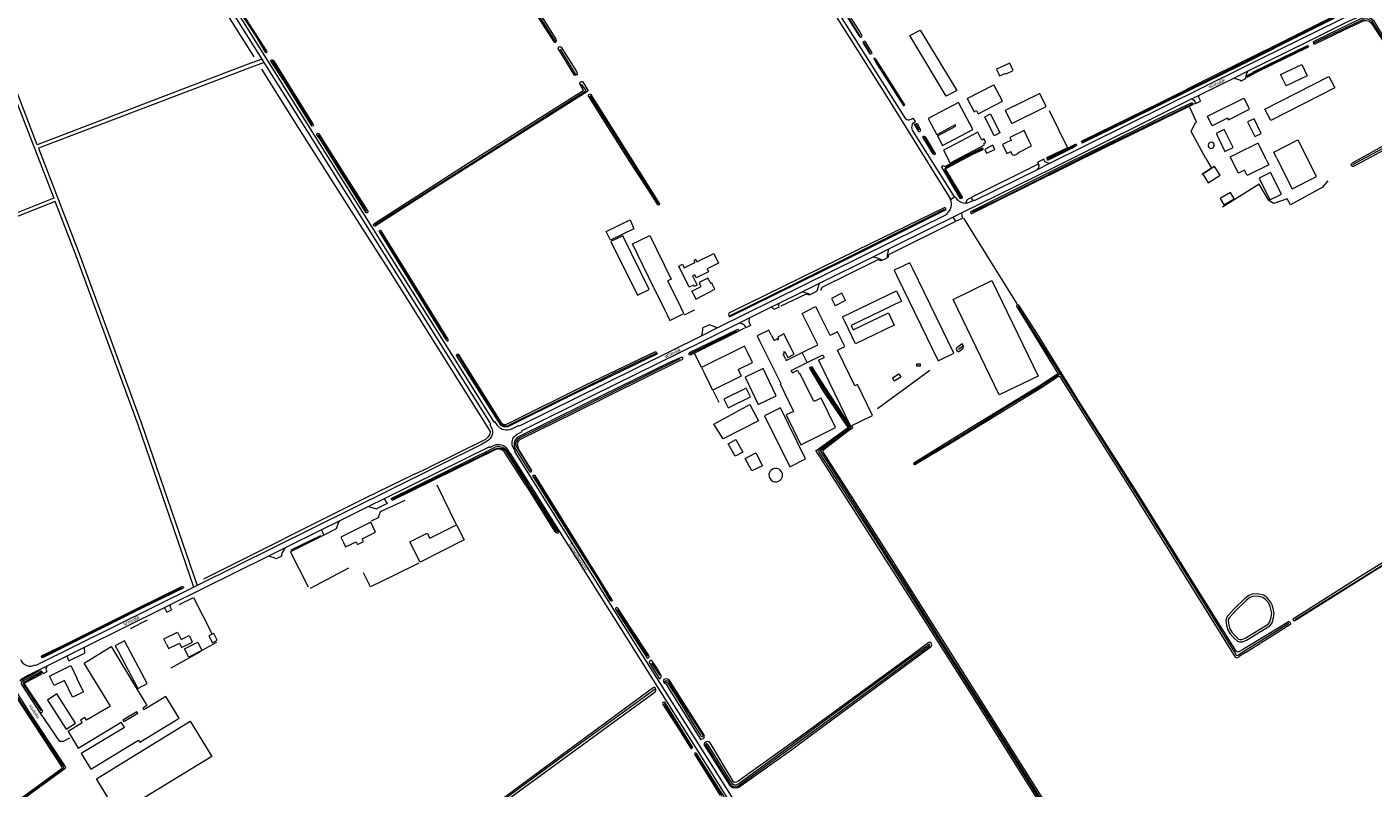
# Model space of a CAD drawing. Extents: x 177628 to 188968, y 384226 to 390673.
# Tile 348 of 393: x 186355 to 187466, y 386833 to 387462. Entities that reach past the tile are written whole.
import ezdxf

# ---------------------------------------------------------------- set-up
doc = ezdxf.new("R2010")
doc.units = 0
for name, color, linetype, lineweight in [('B01_F', 14, 'Continuous', 9), ('B01_T', 14, 'Continuous', 9), ('B02_D', 14, 'Continuous', 9), ('B02_F', 14, 'Continuous', 9), ('B02_T', 14, 'Continuous', 9), ('B03_F', 14, 'Continuous', 9), ('B07_D', 14, 'Continuous', 9), ('B11_F', 14, 'Continuous', 9), ('B11_S', 14, 'Continuous', 9), ('B14_F', 14, 'Continuous', 9), ('T02_F', 253, 'RASTER', 9), ('T03_F', 253, 'Continuous', 9), ('T03_T', 253, 'Continuous', 9), ('T04_F', 253, 'HAAG', 9), ('T04_T', 253, 'HAAG', 9), ('T07_F', 253, 'Continuous', 9), ('T09_F', 253, 'Continuous', 9), ('T09_T', 253, 'Continuous', 9), ('T22_F', 253, 'Continuous', 9), ('V00_F', 8, 'Continuous', 9), ('V00_T', 8, 'Continuous', 9), ('V06_F', 8, 'Continuous', 9), ('V06_T', 8, 'Continuous', 9), ('W00_F', 253, 'Continuous', 9), ('W01_F', 253, 'Continuous', 9), ('Z06', 7, 'Continuous', 9)]:
    doc.layers.add(name, color=color, linetype=linetype, lineweight=lineweight)
doc.styles.add('Legend', font='calibri.ttf')
doc.linetypes.add('HAAG', pattern='A,4,-1,[5,TOPOCAD.SHX,S=0.35,R=0,X=-0.35,Y=-0.35],-1', length=6)
doc.linetypes.add('RASTER', pattern='A,4,-1,[4,TOPOCAD.SHX,S=0.5,R=0,X=-0.5,Y=0],-1', length=6)

msp = doc.modelspace()

# ---------------------------------------------------------------- linework, layer by layer
at = {"layer": 'B01_F', "linetype": 'Continuous'}
for points in [[(186974.095, 387204.097), (186971.688, 387202.893)], [(186988.203, 387191.493), (186979.861, 387208.183), (186974.711, 387205.609), (186975.192, 387204.645)], [(186401.412, 386912.69), (186396.222, 386923.365)]]:
    msp.add_lwpolyline(points, dxfattribs=at)
at = {"layer": 'B01_T', "linetype": 'Continuous'}
for points in [[(187346.246, 387386.313), (187333.569, 387380.019), (187329.648, 387387.918), (187359.744, 387402.858), (187363.665, 387394.96)], [(187346.246, 387386.313), (187346.878, 387385.041), (187364.303, 387393.682), (187363.665, 387394.96)], [(187182.147, 387368.038), (187178.084, 387376.32), (187166.355, 387370.553), (187167.583, 387368.056), (187164.851, 387366.724)], [(187164.851, 387366.724), (187160.371, 387364.509), (187163.94, 387357.285), (187167.078, 387358.835)], [(187173.394, 387358.303), (187172.945, 387356.954), (187169.873, 387355.436), (187168.529, 387355.899), (187167.078, 387358.835)], [(187173.394, 387358.303), (187173.46, 387358.169), (187184.361, 387363.555), (187182.147, 387368.038)], [(186895.071, 387229.663), (186884.039, 387252.022)], [(186872.475, 387246.374), (186881.516, 387227.862), (186881.417, 387227.814), (186883.335, 387223.889)], [(186883.335, 387223.889), (186885.543, 387219.404), (186897.278, 387225.181), (186895.071, 387229.663)], [(186997.069, 387220.691), (186994.83, 387225.164), (187006.003, 387230.759), (187008.242, 387226.292)], [(187017.888, 387206.965), (187008.242, 387226.292)], [(187006.948, 387200.828), (186997.069, 387220.691)], [(186969.661, 387206.953), (186967.461, 387211.436), (186957.586, 387206.585), (186959.791, 387202.092)], [(186969.661, 387206.953), (186971.688, 387202.893)], [(186959.791, 387202.092), (186962.092, 387197.572), (186962.218, 387197.635), (186975.668, 387170.707)], [(186982.962, 387188.883), (186988.203, 387191.493)], [(187024.24, 387194.242), (187023.973, 387194.776)], [(187008.333, 387186.534), (187012.952, 387188.772)], [(186642.599, 387044.631), (186638.626, 387052.71), (186613.79, 387040.503), (186615.999, 387036.011)], [(186615.999, 387036.011), (186617.76, 387032.423), (186626.447, 387036.693), (186627.643, 387034.261), (186632.651, 387036.723), (186631.455, 387039.155), (186642.599, 387044.631)], [(186469.861, 386952.129), (186467.659, 386956.609), (186478.871, 386962.117), (186481.965, 386955.821), (186488.704, 386959.131), (186490.903, 386954.656)], [(186469.861, 386952.129), (186471.622, 386948.541), (186480.604, 386952.943), (186482.367, 386949.345), (186491.349, 386953.747), (186490.903, 386954.656)], [(186375.426, 386921.248), (186373.237, 386925.748), (186390.889, 386934.334), (186396.222, 386923.365)], [(186395.342, 386909.793), (186392.31, 386908.346), (186385.718, 386922.153), (186377.039, 386917.935), (186375.426, 386921.248)]]:
    msp.add_lwpolyline(points, dxfattribs=at)
at = {"layer": 'B02_D', "linetype": 'Continuous'}
for points in [[(187368.04, 387385.946), (187362.716, 387383.311), (187368.73, 387371.162), (187374.054, 387373.797), (187368.04, 387385.946)], [(187386.567, 387353.745), (187384.305, 387358.204), (187404.358, 387368.375), (187406.62, 387363.916)]]:
    msp.add_lwpolyline(points, dxfattribs=at)
at = {"layer": 'B02_F', "linetype": 'Continuous'}
for points in [[(187149, 387358.345), (187149.078, 387358.18), (187153.985, 387360.511), (187152.3, 387364.057), (187147.393, 387361.726), (187147.52, 387361.459)], [(187030.614, 387235.728), (187027.519, 387241.857), (187019.056, 387237.583), (187022.151, 387231.454)]]:
    msp.add_lwpolyline(points, dxfattribs=at)
at = {"layer": 'B02_T', "linetype": 'Continuous'}
for points in [[(187131.167, 387402.501), (187153.093, 387414.041)], [(187131.167, 387402.501), (187136.902, 387391.584), (187138.87, 387392.617), (187140.22, 387390.047), (187160.202, 387400.545), (187153.093, 387414.041)], [(187162.611, 387392.672), (187167.932, 387381.922), (187196.436, 387396.031), (187191.11, 387406.782), (187162.611, 387392.672)], [(187121.56, 387351.643), (187145.503, 387364.26), (187144.823, 387365.548), (187146.495, 387366.427), (187145.038, 387369.197), (187143.355, 387368.311), (187139.891, 387374.896), (187115.942, 387362.29)], [(187345.606, 387372.594), (187343.394, 387377.078), (187336.648, 387373.75), (187338.86, 387369.266)], [(187338.86, 387369.266), (187344.059, 387358.9), (187350.823, 387362.264), (187345.606, 387372.594)], [(187115.942, 387362.29), (187111.521, 387359.963), (187117.131, 387349.309), (187121.56, 387351.643)], [(187378.074, 387352.388), (187371.424, 387365.823), (187353.498, 387356.95)], [(187386.567, 387353.745), (187399.646, 387327.963), (187419.699, 387338.134), (187406.62, 387363.916)], [(187086.089, 387262.512), (187083.911, 387267.014), (187070.984, 387260.759), (187073.159, 387256.26)], [(187073.159, 387256.26), (187107.07, 387186.114), (187120.018, 387192.379), (187086.089, 387262.512)], [(186904.861, 387241.511), (186903.879, 387243.423), (186911.439, 387247.307), (186910.471, 387249.192)], [(186904.861, 387241.511), (186907.146, 387237.063), (186922.813, 387245.11), (186920.527, 387249.558)], [(186917.719, 387252.919), (186919.149, 387250.135), (186920.004, 387250.574), (186920.527, 387249.558)], [(187030.29, 387217.89), (187028.164, 387222.31), (187072.736, 387243.744), (187074.981, 387239.076)], [(187074.981, 387239.076), (187076.849, 387235.192), (187035.294, 387215.206)], [(187037.049, 387211.556), (187066.153, 387225.549), (187070.945, 387215.588), (187038.827, 387200.141), (187030.29, 387217.89)], [(186949.498, 387193.601), (186947.291, 387198.084), (186911.761, 387180.571)], [(186942.016, 387178.743), (186953.925, 387184.616), (186949.498, 387193.601)], [(186911.761, 387180.571), (186913.968, 387176.089)], [(186913.968, 387176.089), (186918.4, 387167.097)], [(186437.622, 386950.281), (186435.298, 386954.702), (186427.644, 386950.679), (186429.968, 386946.26)], [(186429.968, 386946.26), (186446.23, 386915.533), (186453.867, 386919.573), (186437.622, 386950.281)], [(186387.056, 386881.936), (186394.868, 386886.982), (186379.415, 386911.006), (186371.56, 386905.954), (186387.056, 386881.936)], [(186411.997, 386840.943), (186489.551, 386888.368), (186507.332, 386859.291), (186429.778, 386811.866), (186411.997, 386840.943)]]:
    msp.add_lwpolyline(points, dxfattribs=at)
at = {"layer": 'B03_F', "linetype": 'Continuous'}
for points in [[(187122.727, 387409.119), (187113.76, 387404.542), (187083.882, 387454.514), (187092.258, 387458.981), (187122.727, 387409.119)], [(187407.399, 387430.789), (187411.966, 387421.432), (187394.603, 387412.957), (187390.036, 387422.314), (187407.399, 387430.789)], [(187429.95, 387420.783), (187434.877, 387411.541), (187381.891, 387384.446), (187376.884, 387393.864), (187429.95, 387420.783)], [(186852.79, 387302.331), (186855.974, 387295.142), (186836.71, 387285.548), (186832.882, 387292.84), (186852.79, 387302.331)], [(186846.868, 387289.194), (186836.914, 387284.448), (186858.814, 387240.204), (186868.528, 387245.039), (186846.868, 387289.194)], [(186951.709, 387149.918), (186958.724, 387136.412), (186929.572, 387121.509), (186922.041, 387133.828), (186951.709, 387149.918)], [(186945.93, 387110.472), (186939.447, 387107.299), (186933.823, 387117.528), (186940.187, 387120.963), (186945.93, 387110.472)], [(186962.074, 387099.443), (186953.268, 387095.103), (186947.691, 387105.459), (186956.552, 387110.141), (186962.074, 387099.443)], [(186970.327, 387096.656), (186969.222, 387095.834), (186968.416, 387094.937), (186967.769, 387093.69), (186967.421, 387092.368), (186967.683, 387090.636), (186968.275, 387089.109), (186969.341, 387087.586), (186970.939, 387086.518), (186972.238, 387086.107), (186973.83, 387086.094), (186975.402, 387086.706), (186976.519, 387087.269), (186977.612, 387088.35), (186978.551, 387090.577), (186978.563, 387092.751), (186977.911, 387094.409), (186976.842, 387095.825), (186975.749, 387096.595), (186973.965, 387097.26), (186971.982, 387097.201), (186970.327, 387096.656)]]:
    msp.add_lwpolyline(points, dxfattribs=at)
at = {"layer": 'B07_D', "linetype": 'Continuous'}
msp.add_lwpolyline([(186999.069, 387184.717), (186994.834, 387192.907)], dxfattribs=at)
at = {"layer": 'B11_F', "linetype": 'Continuous'}
for points in [[(186974.095, 387204.097), (186974.442, 387203.369), (186975.487, 387203.878), (186975.192, 387204.645)], [(186981.005, 387187.908), (186979.279, 387191.555), (186980.297, 387192.082), (186979.638, 387193.331), (186980.61, 387193.859), (186982.962, 387188.883)], [(186975.668, 387170.707), (186977.149, 387167.373)], [(186986.868, 387176.134), (186991.103, 387178.215), (186992.621, 387174.884)], [(187004.469, 387152.353), (186993.359, 387175.242), (186992.621, 387174.884)], [(186977.149, 387167.373), (186976.695, 387167.153), (186987.805, 387144.264)], [(186987.805, 387144.264), (186981.64, 387141.47), (186993.723, 387116.757), (187022.538, 387130.95), (187010.445, 387155.2), (187004.469, 387152.353)]]:
    msp.add_lwpolyline(points, dxfattribs=at)
at = {"layer": 'B11_S', "linetype": 'Continuous'}
for points in [[(186872.475, 387246.374), (186854.8, 387282.563), (186868.961, 387289.549), (186886.8, 387253.384), (186884.039, 387252.022)], [(187023.973, 387194.776), (187030.029, 387197.8), (187023.944, 387209.989), (187017.888, 387206.965)], [(186981.005, 387187.908), (186981.758, 387186.395), (186994.834, 387192.907)], [(186994.834, 387192.907), (187007.701, 387199.315), (187006.948, 387200.828)], [(187008.333, 387186.534), (187034.778, 387131.956), (187053.045, 387140.807), (187040.618, 387166.454), (187038.258, 387165.31), (187024.24, 387194.242)], [(186986.868, 387176.134), (186985.868, 387178.143), (186999.069, 387184.717)], [(186999.069, 387184.717), (187011.811, 387191.062), (187012.952, 387188.772)], [(186401.412, 386912.69), (186395.342, 386909.793)]]:
    msp.add_lwpolyline(points, dxfattribs=at)
at = {"layer": 'B14_F', "linetype": 'Continuous'}
for points in [[(187163.108, 387423.578), (187163.349, 387423.041), (187169.131, 387425.631), (187166.4, 387431.726), (187155.484, 387426.835), (187157.974, 387421.278), (187163.108, 387423.578)], [(187106.543, 387371.676), (187110.766, 387363.752), (187135.917, 387377.156), (187124.056, 387399.412), (187098.905, 387386.009), (187106, 387372.694)], [(187106.543, 387371.676), (187121.696, 387379.751), (187121.153, 387380.77), (187106, 387372.694)], [(187145.705, 387387.619), (187150.426, 387389.969), (187158.241, 387374.27), (187153.519, 387371.92), (187145.705, 387387.619)], [(187147.52, 387361.459), (187145.648, 387360.49), (187147.093, 387357.429), (187149, 387358.345)], [(187335.089, 387364.581), (187334.992, 387364.88)], [(187378.074, 387352.388), (187380.342, 387347.807), (187362.425, 387338.938), (187360.166, 387343.479), (187355.121, 387340.982), (187348.453, 387354.453), (187353.498, 387356.95)], [(187340.014, 387339.28), (187335.391, 387346.389), (187325.634, 387340.044), (187330.257, 387332.935), (187340.014, 387339.28)], [(187381.224, 387318.906), (187390.656, 387323.587), (187381.707, 387341.62), (187372.275, 387336.939), (187381.224, 387318.906)], [(187351.558, 387319.875), (187348.525, 387324.953), (187340.167, 387319.96), (187343.2, 387314.882), (187351.558, 387319.875)], [(186907.801, 387267.844), (186921.839, 387274.607), (186925.684, 387266.627), (186916.316, 387262.114), (186917.613, 387259.422), (186907.351, 387254.478), (186906.135, 387257.003), (186904.393, 387256.164), (186908.043, 387248.588), (186905.6, 387247.411), (186905.09, 387248.471), (186901.585, 387246.782), (186893.146, 387264.3), (186896.115, 387265.731), (186897.491, 387262.876), (186906.306, 387267.123)], [(186907.801, 387267.844), (186906.955, 387269.6), (186905.46, 387268.88), (186906.306, 387267.123)], [(186917.719, 387252.919), (186917.006, 387254.306), (186909.758, 387250.58), (186910.471, 387249.192)], [(187157.576, 387158.071), (187119.55, 387236.789), (187151.545, 387252.431), (187189.651, 387173.42), (187157.576, 387158.071)], [(187030.614, 387235.728), (187022.151, 387231.454)], [(187035.294, 387215.206), (187037.049, 387211.556)], [(187089.459, 387183.599), (187092.394, 387183.648), (187092.43, 387181.547), (187089.494, 387181.498), (187089.459, 387183.599)], [(186942.016, 387178.743), (186944.633, 387173.359), (186921.071, 387161.751)], [(186962.529, 387179.715), (186947.727, 387172.541), (186958.643, 387150.018), (186973.445, 387157.192), (186962.529, 387179.715)], [(187069.346, 387172.037), (187074.829, 387175.27), (187076.446, 387172.528), (187070.962, 387169.295), (187069.346, 387172.037)], [(186921.071, 387161.751), (186918.4, 387167.097)], [(186952.103, 387156.232), (186948.652, 387163.336), (186930.211, 387154.376), (186933.662, 387147.272), (186952.103, 387156.232)], [(186976.929, 387147.266), (186963.73, 387140.74), (186984.559, 387098.609), (186997.758, 387105.135), (186976.929, 387147.266)], [(186670.885, 387036.602), (186685.209, 387043.793), (186687.326, 387039.576), (186709.456, 387050.685)], [(186709.456, 387050.685), (186715.767, 387038.113), (186679.313, 387019.813), (186670.885, 387036.602)], [(186507.556, 386960.259), (186504.942, 386958.914), (186507.836, 386953.291), (186511.823, 386955.343), (186508.929, 386960.966)], [(186508.929, 386960.966), (186507.556, 386960.259)], [(186423.543, 386901.007), (186401.947, 386936.524), (186424.317, 386950.056), (186453.77, 386901.369), (186450.276, 386899.256)], [(186484.88, 386948.125), (186495.761, 386953.607), (186499.145, 386946.891)], [(186499.145, 386946.891), (186488.263, 386941.409), (186484.88, 386948.125)], [(186435.15, 386883.272), (186399.534, 386861.728), (186407.298, 386848.894), (186446.909, 386872.855), (186447.864, 386871.277), (186480.305, 386890.901), (186469.432, 386908.875), (186451.149, 386897.815)], [(186423.543, 386901.007), (186403.837, 386889.189), (186402.416, 386891.559), (186398.881, 386889.439), (186400.302, 386887.069), (186388.601, 386880.052), (186396.876, 386866.254), (186432.533, 386887.637)], [(186445.317, 386896.255), (186433.842, 386889.314), (186434.714, 386887.873)], [(186446.181, 386894.81), (186434.714, 386887.873)], [(186446.181, 386894.81), (186445.317, 386896.255)], [(186450.276, 386899.256), (186451.149, 386897.815)], [(186435.15, 386883.272), (186432.533, 386887.637)]]:
    msp.add_lwpolyline(points, dxfattribs=at)
msp.add_arc((187332.668, 387363.961), 2.5, 21.578821, 14.36883, dxfattribs=at)
at = {"layer": 'T02_F', "linetype": 'RASTER'}
for points in [[(187328.317, 387353.128), (187332.891, 387345.183), (187324.805, 387339.985)], [(187429.072, 387334.53), (187424.311, 387329.239), (187398.267, 387314.788), (187395.297, 387319.687), (187384.286, 387315.797), (187380.287, 387318.331), (187372.267, 387331.994), (187341.927, 387313.038)], [(187172.549, 387233.208), (187128.348, 387303.832)], [(187121.03, 387300.816), (187066.285, 387273.583), (187065.706, 387271.205)], [(187060.109, 387268.646), (187057.432, 387269.356), (187011.154, 387246.679), (187009.946, 387244.04)]]:
    msp.add_lwpolyline(points, dxfattribs=at)
at = {"layer": 'T03_F', "linetype": 'Continuous'}
for points in [[(186904.012, 387227.012), (186897.539, 387223.797)], [(186921.071, 387161.751), (186926.119, 387151.884)], [(186644.996, 387056.572), (186646.727, 387061.61), (186667.035, 387071.109)], [(186587.304, 386999.165), (186572.437, 387028.385)], [(186657.738, 387008.776), (186638.513, 386999.454), (186632.552, 387011.084)], [(186480.479, 386984.946), (186492.328, 386990.64), (186507.556, 386960.259)], [(186454.008, 386971.913), (186439.767, 386964.77)], [(186511.238, 386953.321), (186499.145, 386946.891)]]:
    msp.add_lwpolyline(points, dxfattribs=at)
at = {"layer": 'T03_T', "linetype": 'Continuous'}
for points in [[(186941.481, 387209.885), (186905.992, 387192.287)], [(186599.878, 387041.993), (186572.437, 387028.385)]]:
    msp.add_lwpolyline(points, dxfattribs=at)
at = {"layer": 'T04_F', "linetype": 'HAAG'}
for points in [[(187198.815, 387392.626), (187214.048, 387361.874), (187196.673, 387353.7)], [(187328.317, 387353.128), (187316.219, 387375.368), (187319.699, 387382.859), (187320.522, 387383.262), (187315.013, 387395.066)], [(187319.853, 387398.564), (187317.326, 387397.584)], [(187001.005, 387240.318), (186998.071, 387241.082), (186977.199, 387231.086)], [(186905.95, 387227.92), (186904.012, 387227.012)], [(186942.15, 387210.53), (186947.435, 387213.143)], [(186911.761, 387180.571), (186905.992, 387192.287)], [(186709.456, 387050.685), (186693.394, 387083.406)], [(186644.615, 387056.47), (186638.827, 387053.702)], [(186588.904, 386998.415), (186620.613, 387015.15)], [(186678.253, 387018.864), (186657.738, 387008.776)], [(186473.875, 386932.464), (186498.672, 386946.359)], [(186365.939, 386895.062), (186367.758, 386896.624), (186352.512, 386919.331), (186352.785, 386920.114), (186366.728, 386927.204)], [(186389.936, 386874.567), (186384.697, 386871.79), (186381.74, 386871.621), (186365.939, 386895.062)]]:
    msp.add_lwpolyline(points, dxfattribs=at)
at = {"layer": 'T04_T', "linetype": 'HAAG'}
msp.add_lwpolyline([(187135.189, 387321.519), (187190.074, 387348.673)], dxfattribs=at)
at = {"layer": 'T07_F', "linetype": 'Continuous'}
for points in [[(186542.373, 387437.08), (186481.877, 387533.021), (186393.178, 387675.539)], [(187042.774, 387453.989), (187000.037, 387523.046)], [(186765.88, 387489.515), (186790.867, 387449.77)], [(186552.224, 387441.843), (186530.831, 387474.881)], [(187226.524, 387366.76), (187334.262, 387419.94), (187433.363, 387469.263)], [(187476.35, 387449.503), (187465.621, 387466.072), (187463.806, 387467.195), (187461.72, 387468.101), (187459.991, 387468.427), (187458.879, 387468.012), (187417.676, 387448.54)], [(187051.153, 387440.277), (187045.623, 387449.297)], [(186795.056, 387443.466), (186807.797, 387422.371)], [(187411.895, 387445.528), (187367.695, 387423.664)], [(186548.425, 387426.889), (186578.312, 387379.058), (186620.511, 387312.66), (186653.365, 387261.309), (186737.158, 387127.765), (186737.254, 387126.773), (186736.633, 387125.041), (186735.387, 387122.988), (186733.301, 387121.121), (186686.108, 387097.649)], [(186590.142, 387380.997), (186557.103, 387433.876)], [(187078.887, 387397.507), (187054.806, 387434.983)], [(186812.444, 387414.585), (186816.38, 387408.999), (186692.061, 387330.058), (186692.011, 387330.026)], [(187367.695, 387423.664), (187362.2, 387421.042)], [(186819.492, 387404.882), (186876.028, 387315.634)], [(187316.855, 387398.024), (187239.603, 387360.413), (187156.117, 387318.745), (187135.187, 387308.813)], [(187091.632, 387376.359), (187089.348, 387380.78)], [(187516.966, 387384.595), (187449.471, 387347.914)], [(186635.202, 387309.211), (186595.529, 387372.599)], [(187103.885, 387357.346), (187095.362, 387370.807)], [(187143.625, 387360.887), (187113.491, 387345.623), (187112.676, 387344.899), (187112.566, 387343.79), (187126.25, 387320.779)], [(187198.047, 387352.694), (187220.326, 387363.929)], [(186692.011, 387330.026), (186641.842, 387298.041)], [(187112.097, 387311.087), (186984.882, 387247.746), (186935.142, 387223.102)], [(186701.179, 387203.842), (186654.296, 387280.039), (186646.399, 387292.277)], [(187172.929, 387230.585), (187207.873, 387175.279)], [(186902.561, 387192.213), (186940.85, 387210.806)], [(186710.369, 387190.964), (186745.251, 387134.977), (186746.417, 387133.433), (186748.306, 387132.834), (186750.484, 387132.445), (186751.706, 387132.464), (186753.835, 387133.36), (186838.275, 387175.162), (186873.913, 387192.316)], [(187123.898, 387195.519), (187127.406, 387198.092)], [(186893.791, 387187.578), (186786.454, 387134.643), (186761.771, 387122.346), (186759.947, 387121.048), (186759.026, 387119.605), (186758.252, 387118.043), (186758.122, 387116.497), (186771.008, 387095.591)], [(187056.993, 387146.604), (187100.289, 387178.325)], [(187207.873, 387175.279), (187188.936, 387162.948), (187165.601, 387148.816), (187138.771, 387132.195), (187115.646, 387117.742), (187087.29, 387100.744)], [(187207.873, 387175.279), (187276.68, 387066.379), (187352.736, 386944.171), (187353.38, 386942.763), (187354.546, 386943.107)], [(186792.238, 387045.121), (186750.427, 387111.369), (186749.024, 387112.646), (186747.648, 387113.31), (186745.771, 387113.682), (186743.393, 387113.763), (186740.635, 387112.901), (186656.412, 387071.755)], [(186674.846, 387092.308), (186633.532, 387072.264), (186500.546, 387005.671)], [(186674.846, 387092.308), (186686.108, 387097.649)], [(186773.911, 387090.881), (186815.922, 387022.721), (186837.024, 386989.14)], [(186572.862, 387029.968), (186597.274, 387041.84)], [(187401.993, 386972.533), (187499.177, 387032.999)], [(186367.522, 386941.827), (186429.728, 386972.716), (186482.617, 386998.665)], [(186842.288, 386980.67), (186867.149, 386942.115)], [(187360.094, 386946.56), (187396.804, 386969.406)], [(186870.581, 386936.433), (186877.443, 386926.09)], [(187354.546, 386943.107), (187360.094, 386946.56)], [(186366.156, 386928.009), (186351.761, 386920.551), (186351.33, 386920.044), (186351.505, 386919.406), (186352.174, 386918.138), (186366.235, 386896.978)], [(186873.345, 386914.823), (186797.828, 386859.924), (186711.042, 386796.084)], [(186273.13, 386767.287), (186273.982, 386768.587), (186384.795, 386849.379), (186385.213, 386850.417), (186384.545, 386851.617), (186344.496, 386912.444)], [(186880.812, 386903.165), (186903.836, 386866.517)], [(186907.025, 386861.491), (186928.484, 386827.105)]]:
    msp.add_lwpolyline(points, dxfattribs=at)
at = {"layer": 'T09_F', "linetype": 'Continuous'}
for points in [[(187019.147, 387494.526), (187000.323, 387524.849), (186999.786, 387525.39), (186999.312, 387525.676), (186998.829, 387525.619), (186998.18, 387525.315), (186997.659, 387524.617), (186997.825, 387523.902), (187042.114, 387453.811), (187042.564, 387453.457), (187043.019, 387453.331), (187043.226, 387453.372), (187044.017, 387453.856), (187044.242, 387454.584), (187041.895, 387458.858), (187019.147, 387494.526)], [(186775.36, 387477.355), (186767.113, 387490.605), (186766.211, 387491.023), (186765.189, 387490.793), (186764.502, 387490.479), (186764.146, 387489.961), (186764.156, 387489.55), (186789.797, 387449.382), (186790.244, 387449.052), (186790.994, 387449.099), (186791.663, 387449.582), (186791.956, 387450.368), (186791.663, 387451.657), (186775.36, 387477.355)], [(186543.552, 387454.007), (186551.195, 387441.43), (186552.085, 387440.65), (186552.669, 387440.799), (186552.927, 387441.272), (186552.55, 387442.227), (186538.32, 387463.938), (186531.168, 387475.329), (186530.777, 387475.69), (186530.48, 387475.561), (186530.104, 387475.341), (186529.907, 387474.844), (186530.149, 387474.418), (186543.552, 387454.007)], [(187413.89, 387458.833), (187433.548, 387468.597), (187434.248, 387469.029), (187434.407, 387469.663), (187434.216, 387470.081), (187433.743, 387470.257), (187425.846, 387466.425), (187385.76, 387446.376), (187334.743, 387421.277), (187290.607, 387399.041), (187225.796, 387367.304), (187225.585, 387367.152), (187225.891, 387366.114), (187226.478, 387365.933), (187263.672, 387384.213), (187314.646, 387409.404), (187356.438, 387429.897), (187413.89, 387458.833)], [(187477.769, 387449.437), (187467.243, 387466.378), (187464.664, 387468.36), (187460.939, 387470.004), (187455.429, 387468.231), (187418.477, 387450.236), (187417.4, 387449.744), (187416.772, 387449.086), (187417.404, 387447.701), (187417.852, 387447.534), (187442.403, 387459.307), (187459.013, 387466.894), (187460.762, 387467.135), (187463.157, 387466.37), (187464.698, 387465.029), (187475.911, 387448.216), (187476.583, 387447.965)], [(187049.671, 387445.192), (187047.139, 387449.379), (187046.531, 387449.83), (187045.819, 387449.779), (187045.121, 387449.337), (187045.061, 387448.743), (187050.863, 387439.64), (187051.226, 387439.471), (187051.706, 387439.413), (187052.494, 387439.783), (187052.601, 387440.399), (187049.671, 387445.192)], [(187450.482, 387346.697), (187515.021, 387381.316), (187516.559, 387382.018), (187517.372, 387381.46), (187546.414, 387333.753), (187547.297, 387333.041), (187549.533, 387334.249), (187513.544, 387393.095), (187479.215, 387447.495)], [(186796.933, 387438.174), (186793.298, 387443.926), (186793.342, 387444.479), (186794.162, 387445.15), (186795.138, 387445.478), (186795.849, 387445.091), (186808.384, 387424.787), (186809.128, 387423.289), (186809.166, 387422.298), (186807.14, 387421.67), (186806.649, 387422.097), (186796.933, 387438.174)], [(187367.155, 387423.819), (187367.713, 387424.632), (187412.285, 387446.293), (187413.111, 387446.112), (187412.693, 387444.992), (187410.61, 387443.855), (187384.438, 387431.156), (187367.577, 387422.896)], [(187477.734, 387446.261), (187513.99, 387386.421), (187514.412, 387385.498), (187513.559, 387384.923), (187448.963, 387349.111)], [(186569.051, 387413.892), (186556.195, 387433.338), (186556.016, 387433.731), (186556.376, 387434.37), (186556.965, 387434.639), (186557.47, 387434.573), (186558.315, 387433.891), (186591.072, 387381.261), (186591.265, 387380.578), (186590.833, 387379.966), (186590.2, 387379.795), (186589.873, 387380.12), (186584.412, 387388.832), (186569.051, 387413.892)], [(187062.014, 387425.295), (187055.59, 387435.238), (187055.051, 387435.664), (187054.642, 387435.811), (187054.039, 387435.528), (187053.987, 387435.278), (187056.879, 387430.807), (187078.162, 387397.054), (187078.385, 387396.819), (187078.865, 387396.762), (187079.375, 387397.001), (187079.591, 387397.386), (187062.014, 387425.295)], [(186690.804, 387328.322), (186642.188, 387297.161), (186641.634, 387297.204), (186641.259, 387297.507), (186640.99, 387298.096), (186640.958, 387298.556), (186641.216, 387299.029), (186642.032, 387299.58), (186718.952, 387349.125), (186798.407, 387399.353), (186813.886, 387409.21), (186814.185, 387409.465), (186814.01, 387409.978), (186811.032, 387415.199), (186811.192, 387415.628), (186811.887, 387416.183), (186812.721, 387416.564), (186813.453, 387416.78), (186817.997, 387409.428), (186817.931, 387408.923), (186817.499, 387408.311), (186763.928, 387374.621), (186690.804, 387328.322)], [(187367.155, 387423.819), (187361.854, 387421.257), (187361.853, 387420.71), (187362.2, 387420.416), (187362.801, 387420.509), (187367.577, 387422.896)], [(186828.795, 387387.922), (186818.332, 387404.726), (186818.376, 387405.279), (186818.661, 387405.824), (186819.593, 387406.25), (186820.097, 387406.184), (186825.361, 387398.035), (186877.099, 387315.534), (186876.69, 387314.873), (186876.248, 387314.671), (186875.623, 387314.741), (186870.69, 387322.686), (186852.605, 387350.594), (186828.795, 387387.922)], [(187317.326, 387397.584), (187317.617, 387398.19), (187317.217, 387398.858), (187316.256, 387398.892), (187298.016, 387390.182), (187216.055, 387350.001), (187134.97, 387309.558), (187134.031, 387309.129), (187133.883, 387308.211), (187134.368, 387307.77), (187135.016, 387307.594), (187153.234, 387316.766), (187244.808, 387362.189)], [(187244.808, 387362.189), (187316.466, 387397.191), (187317.326, 387397.584)], [(187090.604, 387380.985), (187089.598, 387381.591), (187089.146, 387381.721), (187088.273, 387381.547), (187087.901, 387381.377), (187087.686, 387381.111), (187087.628, 387380.747), (187090.415, 387376.243), (187091.252, 387375.392), (187091.759, 387375.511), (187092.197, 387375.656), (187092.678, 387376.324), (187092.672, 387376.826), (187090.604, 387380.985)], [(186616.961, 387339.901), (186636.264, 387309.585), (186636.234, 387308.742), (186635.762, 387308.348), (186634.892, 387308.306), (186597.765, 387367.776), (186594.136, 387372.996), (186594.237, 387373.813), (186594.58, 387373.969), (186595.393, 387373.748), (186596.364, 387372.531), (186616.961, 387339.901)], [(187101.961, 387358.662), (187095.494, 387369.045), (187094.824, 387370.18), (187094.571, 387370.897), (187094.781, 387371.24), (187095.214, 387371.508), (187095.602, 387371.508), (187095.99, 387371.283), (187096.348, 387370.88), (187104.155, 387358.136), (187104.676, 387357.18), (187104.646, 387356.613), (187104.422, 387356.329), (187103.929, 387356.21), (187103.72, 387356.27), (187103.392, 387356.51), (187103.034, 387356.883), (187101.961, 387358.662)], [(187135.954, 387356.606), (187144.218, 387360.493), (187144.483, 387360.894), (187144.423, 387361.148), (187144.275, 387361.472), (187143.895, 387361.691), (187143.367, 387361.618), (187113.552, 387346.709), (187112.653, 387346.467), (187112.29, 387346.525), (187112.134, 387346.622), (187111.939, 387346.926), (187110.901, 387346.62), (187110.019, 387346.217), (187109.914, 387345.833), (187124.976, 387320.35), (187125.242, 387320.135), (187126.458, 387320.298), (187126.922, 387320.51), (187127.318, 387320.747), (187127.263, 387321.114), (187113.641, 387344.058), (187113.539, 387344.404), (187113.623, 387344.835), (187114.108, 387345), (187135.954, 387356.606)], [(187206.885, 387356.029), (187197.916, 387351.596), (187197.511, 387351.747), (187197.091, 387352.789), (187197.225, 387353.355), (187197.444, 387353.736), (187220.641, 387364.837), (187221.19, 387364.863), (187221.423, 387364.353), (187221.336, 387363.808), (187220.674, 387363.169), (187219.038, 387362.085), (187206.885, 387356.029)], [(186934.103, 387223.665), (186934.346, 387223.132), (186934.785, 387222.562), (186935.486, 387222.586), (187049.352, 387278.868), (187112.804, 387310.52), (187113.423, 387310.981), (187113.659, 387311.504), (187113.439, 387312.115), (187113.041, 387312.467), (187112.046, 387312.309), (187039.807, 387277.176), (186935.408, 387225.871), (186934.494, 387225.275), (186934.209, 387224.73), (186934.055, 387223.77), (186934.103, 387223.665)], [(186670.806, 387255.148), (186647.168, 387293.266), (186646.529, 387293.627), (186645.971, 387293.55), (186645.677, 387293.415), (186645.401, 387293.111), (186645.46, 387292.723), (186645.684, 387292.233), (186700.186, 387203.939), (186701.68, 387202.487), (186702.323, 387202.247), (186702.55, 387202.528), (186702.656, 387203.466), (186702.275, 387204.3), (186697.041, 387212.641), (186670.806, 387255.148)], [(187189.167, 387208.091), (187173.919, 387231.949), (187173.2, 387232.282), (187172.659, 387232.224), (187171.948, 387231.71), (187171.814, 387231.176), (187206.086, 387175.451)], [(186905.992, 387192.287), (186902.368, 387190.673), (186901.594, 387191.159), (186901.466, 387192.178), (186902.408, 387193.083), (186940.644, 387211.703), (186941.745, 387212.246), (186942.223, 387211.534), (186942.234, 387211.092), (186942.15, 387210.53)], [(186942.15, 387210.53), (186941.481, 387209.885)], [(187354.994, 386945.452), (187354.046, 386945.87), (187353.412, 386946.431), (187317.099, 387003.78), (187272.26, 387075.861), (187225.611, 387149.006), (187189.167, 387208.091)], [(186874.395, 387191.386), (186802.666, 387156.83), (186751.789, 387131.396), (186748.129, 387131.621), (186745.93, 387132.93), (186709.415, 387190.543), (186709.587, 387191.334), (186710.078, 387191.558), (186710.658, 387191.586), (186711.204, 387190.649), (186746.262, 387134.8), (186747.509, 387133.888), (186748.536, 387133.586), (186749.473, 387133.481), (186750.687, 387133.679), (186752.694, 387134.478), (186816.293, 387166.197), (186873.269, 387193.558)], [(187127.106, 387199.975), (187122.689, 387196.729), (187122.021, 387196.329), (187122.501, 387194.658), (187123.848, 387193.571), (187124.318, 387193.786), (187127.909, 387196.495)], [(187127.909, 387196.495), (187127.991, 387197.671), (187127.965, 387198.499), (187127.646, 387199.327), (187127.106, 387199.975)], [(186771.62, 387095.605), (186760.959, 387112.776), (186759.999, 387115.471), (186759.846, 387118.04), (186760.782, 387120.038), (186762.262, 387121.421), (186806.661, 387143.06), (186895.062, 387186.828), (186895.938, 387187.201), (186896.28, 387187.723), (186896.19, 387188.155), (186895.953, 387188.712), (186895.397, 387189.134), (186885.433, 387184.702), (186815.245, 387150.291), (186759.583, 387122.631), (186758.308, 387121.429), (186757.566, 387120.079), (186756.994, 387118.33), (186757.078, 387115.262), (186758.289, 387112.861), (186770.01, 387094.387)], [(187032.963, 387131.067), (187012.403, 387160.984), (187000.805, 387180.392), (187002.489, 387181.405), (187013.208, 387164.536), (187028.514, 387141.544), (187034.593, 387131.372), (187035.662, 387131.972), (187036.329, 387130.796), (187036.288, 387130.141), (187034.866, 387129.384)], [(187205.643, 387174.911), (187190.722, 387165.142), (187136.415, 387132.169), (187087.134, 387101.595)], [(187087.823, 387100.313), (187118.796, 387118.789), (187166.255, 387148.06), (187193.31, 387164.431), (187206.449, 387173.318)], [(187207.436, 387173.3), (187268.001, 387077.319), (187352.346, 386941.312), (187353.6, 386940.844), (187354.262, 386941.052), (187354.887, 386941.338), (187355.696, 386941.845)], [(187160.936, 386628.632), (187163.349, 386629.992), (187278.728, 386678.107), (187279.234, 386679.088), (187279.031, 386679.752), (187208.394, 386793.57), (187140.691, 386901.241), (187095.398, 386972.669), (187019.956, 387090.616), (187006.344, 387111.722), (187006.478, 387112.257), (187007.182, 387112.578), (187032.096, 387130.482), (187032.963, 387131.067)], [(187034.866, 387129.384), (187034.198, 387128.984), (187012.925, 387112.838), (187012.13, 387112.096), (187011.832, 387111.299), (187012.225, 387110.438), (187068.946, 387021.661), (187135.469, 386916.183), (187209.51, 386798.869), (187278.32, 386689.144), (187283.697, 386681.54), (187284.302, 386681.243)], [(186770.01, 387094.387), (186770.492, 387094.384), (186771.135, 387094.501), (186771.446, 387094.928), (186771.62, 387095.605)], [(186774.339, 387091.227), (186773.723, 387091.35), (186773.268, 387091.366), (186772.813, 387091.288), (186772.285, 387090.8)], [(186766.77, 387083.45), (186790.468, 387045.422), (186792.144, 387043.87), (186792.908, 387043.727), (186793.305, 387043.896), (186793.561, 387044.396), (186793.307, 387044.991), (186767.92, 387084.75)], [(186772.285, 387090.8), (186773.746, 387088.498), (186805.032, 387038.896), (186826.875, 387004.179), (186836.294, 386988.249), (186837.315, 386987.838), (186837.907, 386987.995), (186838.146, 386988.097), (186837.954, 386988.768), (186774.339, 387091.227)], [(186656.288, 387070.581), (186655.441, 387072.297)], [(187455.421, 387008.044), (187496.726, 387033.53), (187499.415, 387034.474), (187500.163, 387033.871), (187500.556, 387033.01), (187500.344, 387032.44), (187469.866, 387013.885), (187402.336, 386971.503), (187401.554, 386971.146), (187400.906, 386971.323), (187400.506, 386971.991), (187400.334, 386972.574), (187401.499, 386973.957), (187455.421, 387008.044)], [(186446.735, 386982.01), (186482.577, 386999.68), (186483.041, 386999.785), (186483.593, 386999.466), (186483.91, 386999.046), (186483.931, 386998.454), (186483.769, 386998.292), (186450.131, 386982.069), (186367.997, 386940.982), (186367.394, 386940.771), (186366.847, 386941.185), (186366.591, 386941.677), (186366.743, 386942.297), (186367.152, 386942.748), (186387.242, 386952.461), (186446.735, 386982.01)], [(187352.038, 386981.504), (187345.955, 386975.048), (187344.942, 386972.964), (187344.689, 386970.973), (187345.238, 386967.693), (187346.383, 386964.008), (187348.242, 386960.711), (187351.437, 386957.249), (187354.261, 386954.661), (187356.108, 386953.889), (187358.469, 386954.025), (187361.7, 386955.267), (187381.03, 386967.231), (187382.913, 386969.573), (187384.169, 386973.913), (187384.574, 386977.684), (187383.329, 386983.694), (187381.785, 386987.007), (187379.003, 386990.372), (187376.234, 386992.496), (187370.983, 386993.69), (187366.631, 386993.474), (187363.633, 386992.205), (187360.371, 386989.683), (187352.038, 386981.504)], [(186852.831, 386966.05), (186842.899, 386981.531), (186842.416, 386981.977), (186841.856, 386982.387), (186841.191, 386982.185), (186840.675, 386981.86), (186840.598, 386980.976), (186866.551, 386941.028), (186867.304, 386940.609), (186867.933, 386940.89), (186868.536, 386941.443), (186868.456, 386942.256), (186867.964, 386943.358), (186852.831, 386966.05)], [(187360.926, 386945.122), (187397.741, 386968.194), (187398.417, 386968.786), (187398.251, 386969.561), (187397.738, 386970.272), (187396.947, 386970.761), (187359.363, 386947.819)], [(186988.288, 386866.448), (186994.038, 386870.903), (187100.719, 386949.491), (187101.409, 386950.271), (187101.967, 386951.558), (187101.062, 386953.797), (187099.505, 386953.479), (187086.343, 386943.639), (186993.278, 386875.566), (186941.779, 386838.699), (186940.555, 386838.058), (186939.584, 386837.908), (186938.893, 386837.976), (186938.218, 386838.43), (186918.947, 386870.601), (186917.677, 386871.544), (186916.644, 386871.744), (186915.629, 386871.479), (186914.187, 386870.269), (186913.567, 386869.332), (186935.038, 386835.406), (186936.3, 386834.27), (186937.238, 386833.651), (186941.158, 386833.325), (186942.575, 386833.957), (186988.288, 386866.448)], [(187359.363, 386947.819), (187354.994, 386945.452)], [(186874.931, 386932.405), (186871.132, 386938.166), (186870.221, 386938.514), (186869.486, 386938.469), (186868.734, 386938.039), (186868.614, 386937.041), (186876.713, 386923.762), (186877.641, 386923.799), (186878.156, 386924.124), (186878.47, 386925.113), (186878.555, 386926.19), (186874.931, 386932.405)], [(187360.926, 386945.122), (187355.696, 386941.845)], [(186365.939, 386895.062), (186350.504, 386918.841), (186350.064, 386919.948), (186350.066, 386920.628), (186350.485, 386921.163), (186351.82, 386922.055), (186365.495, 386929.077), (186366.304, 386929.227), (186366.639, 386928.82), (186366.802, 386928.21), (186366.728, 386927.204)], [(186832.879, 386883.258), (186873.339, 386912.719), (186873.967, 386913.597), (186874.104, 386914.729), (186873.72, 386915.641), (186873.103, 386916.379), (186872.526, 386916.289), (186871.809, 386915.988), (186792.65, 386857.806), (186742.737, 386820.913), (186709.422, 386796.531), (186709.511, 386795.955), (186710.016, 386794.939), (186710.653, 386794.517), (186711.425, 386794.689), (186712.375, 386795.165), (186832.879, 386883.258)], [(186894.847, 386907.035), (186884.959, 386922.63), (186883.224, 386923.554), (186881.553, 386923.28), (186880.766, 386922.929), (186880.339, 386921.983), (186880.411, 386920.977), (186881.06, 386919.945), (186882.339, 386919.195), (186910.944, 386873.73), (186911.32, 386873.52), (186911.784, 386873.538), (186913.122, 386874.136), (186914.048, 386875.021), (186914.274, 386875.783), (186913.537, 386877.436), (186894.847, 386907.035)], [(186279.185, 386773.387), (186383.636, 386849.673), (186383.808, 386850.371), (186383.554, 386850.966), (186343.601, 386912.303)], [(186345.462, 386913.252), (186357.867, 386893.849), (186385.962, 386851.366), (186386.384, 386850.374), (186386.109, 386849.554), (186384.038, 386847.813), (186307.416, 386792.208)], [(186893.039, 386881.96), (186902.55, 386866.476), (186903.123, 386866.027), (186903.726, 386866.051), (186904.443, 386866.352), (186904.594, 386866.723), (186881.814, 386903.704), (186880.964, 386904.266), (186879.904, 386904.05), (186879.461, 386903.097), (186879.791, 386902.315), (186893.039, 386881.96)], [(186927.846, 386826.057), (186927.935, 386825.915), (186935.176, 386814.306), (186945.551, 386797.498), (186946.402, 386796.936), (186946.679, 386796.823), (186947.413, 386796.901), (186947.87, 386797.093), (186948.206, 386797.388), (186948.247, 386798.02), (186908.206, 386860.878), (186907.849, 386861.725), (186907.184, 386862.212), (186906.71, 386862.243), (186906.124, 386861.996), (186905.914, 386861.218), (186927.172, 386827.138)]]:
    msp.add_lwpolyline(points, dxfattribs=at)
at = {"layer": 'T09_F', "linetype": 'Continuous', "extrusion": (0, 0, -1)}
for centre, radius, start, end in [((-187449.809, 387347.959), 1.43, 241.932361, 53.707652), ((-186873.525, 387192.313), 1.271, 78.383623, 226.810466), ((-187205.296, 387175.647), 0.814, 193.943879, 244.784999), ((-187206.93, 387172.623), 0.845, 55.321654, 126.76793)]:
    msp.add_arc(centre, radius, start, end, dxfattribs=at)
at = {"layer": 'T09_F', "linetype": 'Continuous'}
msp.add_arc((187087.673, 387101.059), 0.761, 135.145267, 281.365591, dxfattribs=at)
at = {"layer": 'T09_T', "linetype": 'Continuous'}
for points in [[(186655.441, 387072.297), (186741.39, 387114.76)], [(186741.961, 387112.831), (186656.288, 387070.581)], [(186766.77, 387083.45), (186748.87, 387111.1)], [(186750.468, 387112.201), (186767.92, 387084.75)]]:
    msp.add_lwpolyline(points, dxfattribs=at)
for centre, radius, start, end in [((186744.017, 387106.698), 8.48, 40.467667, 108.047076), ((186743.978, 387106.227), 6.905, 44.888079, 106.980903)]:
    msp.add_arc(centre, radius, start, end, dxfattribs=at)
at = {"layer": 'T22_F', "linetype": 'Continuous'}
for points in [[(187361.019, 387418.993), (187357.101, 387417.049)], [(187319.853, 387398.564), (187323.747, 387400.496)], [(187088.338, 387383.532), (187086.586, 387386.495)], [(187194.587, 387352.656), (187189.503, 387350.141)], [(187135.1, 387320.961), (187131.31, 387319.175)], [(187121.876, 387301.258), (187127.341, 387303.931)], [(187060.286, 387268.743), (187065.204, 387271.179)], [(187007.109, 387243.557), (187001.471, 387240.652)], [(186975.899, 387230.36), (186971.906, 387228.55)], [(186918.285, 387215.768), (186912.747, 387213.246)], [(186952.134, 387215.167), (186948.245, 387213.24)], [(186652.022, 387068.102), (186643.348, 387063.801)], [(186610.067, 387047.298), (186599.785, 387042.199)], [(186564.776, 387024.837), (186560.35, 387022.556)], [(186470.29, 386978.543), (186474.13, 386980.447)], [(186389.155, 386938.309), (186402.17, 386944.763)], [(186368.195, 386927.915), (186371.251, 386929.431)]]:
    msp.add_lwpolyline(points, dxfattribs=at)
at = {"layer": 'V00_F', "linetype": 'Continuous'}
for points in [[(187362.874, 387425.121), (187361.522, 387422.837), (187360.9, 387419.636), (187361.019, 387418.993)], [(187351.571, 387419.522), (187355.345, 387418.329), (187356.64, 387417.775), (187357.101, 387417.049)], [(187322.548, 387405.118), (187322.292, 387403.855), (187323.747, 387400.496)], [(187316.763, 387402.248), (187318.09, 387401.396), (187319.143, 387400.002), (187319.853, 387398.564)], [(187189.255, 387344.03), (187190.291, 387345.455), (187190.539, 387346.996), (187190.074, 387348.673)], [(187190.074, 387348.673), (187189.503, 387350.141)], [(187198.989, 387348.846), (187195.605, 387350.286), (187194.878, 387351.122), (187194.587, 387352.656)], [(187129.561, 387316.32), (187130.116, 387316.64), (187130.499, 387317.23), (187131.232, 387318.869), (187131.31, 387319.175)], [(187136.141, 387318.421), (187135.881, 387318.563), (187135.33, 387319.378), (187135.003, 387320.355), (187135.1, 387320.961)], [(187137.198, 387318.275), (187136.354, 387318.305), (187136.141, 387318.421)], [(187121.876, 387301.258), (187119.566, 387304.579)], [(187127.341, 387303.931), (187126.87, 387308.186)], [(187053.773, 387272.015), (187057.759, 387270.815), (187059.878, 387269.596), (187060.286, 387268.743)], [(187066.096, 387278.119), (187065.078, 387273.28), (187065.097, 387271.414), (187065.204, 387271.179)], [(187009.026, 387249.849), (187007.109, 387243.557)], [(186995.107, 387242.953), (186998.221, 387242.292), (187000.56, 387241.277), (187001.471, 387240.652)], [(186969.378, 387230.208), (186971.049, 387229.513), (186971.906, 387228.55)], [(186975.491, 387233.236), (186975.353, 387231.715), (186975.7, 387230.727), (186975.899, 387230.36)], [(186924.815, 387213.268), (186918.285, 387215.768)], [(186943.305, 387217.292), (186945.784, 387216.654), (186946.978, 387215.636), (186948.245, 387213.24)], [(186951.109, 387221.158), (186950.8, 387218.413), (186951.069, 387217.598), (186952.134, 387215.167)], [(186911.687, 387206.779), (186912.587, 387209.376), (186912.881, 387211.994), (186912.747, 387213.246)], [(186743.627, 387132.33), (186741.198, 387135.872), (186740.588, 387135.488)], [(186738.67, 387130.142), (186737.192, 387133.421), (186737.788, 387133.681)], [(186754.648, 387129.631), (186761.044, 387132.976), (186761.351, 387132.291)], [(186758.043, 387124.455), (186759.507, 387125.473), (186763.593, 387127.552), (186763.289, 387128.146)], [(186731.045, 387117.468), (186730.782, 387118.007)], [(186736.6, 387114.942), (186736.8, 387114.471), (186740.659, 387116.274)], [(186755.586, 387115.673), (186756.076, 387114.304), (186757.725, 387111.598), (186757.232, 387111.243)], [(186750.961, 387113.37), (186753.704, 387109.264), (186754.133, 387109.472)], [(186649.776, 387072.157), (186652.022, 387068.102)], [(186636.636, 387065.641), (186643.348, 387063.801)], [(186612.6, 387053.722), (186612.042, 387052.757), (186610.067, 387047.298)], [(186597.877, 387046.421), (186599.785, 387042.199)], [(186560.35, 387022.556), (186560.057, 387022.771), (186557.87, 387023.652), (186554.145, 387024.735)], [(186567.793, 387031.503), (186565.243, 387027.31), (186564.754, 387025.419), (186564.776, 387024.837)], [(186467.981, 386982.008), (186468.85, 386981.106), (186470.29, 386978.543)], [(186473.022, 386984.507), (186472.697, 386983.279), (186474.13, 386980.447)], [(186401.957, 386949.268), (186402.17, 386944.763)], [(186387.507, 386942.102), (186389.155, 386938.309)], [(186365.247, 386930.404), (186367.064, 386929.548), (186367.926, 386928.522), (186368.195, 386927.915)], [(186370.951, 386933.892), (186370.301, 386931.434), (186370.848, 386930.152), (186371.251, 386929.431)]]:
    msp.add_lwpolyline(points, dxfattribs=at)
msp.add_arc((186723.777, 387136.778), 20.035, 290.464243, 311.382218, dxfattribs=at)
at = {"layer": 'V00_T', "linetype": 'Continuous'}
for points in [[(186740.588, 387135.488), (186739.72, 387136.68), (186710.491, 387183.503), (186593.44, 387370.032), (186530.651, 387470.332), (186493.071, 387529.841), (186422.771, 387642.144), (186383.631, 387704.143), (186261.741, 387898.103)], [(186548.878, 387435.207), (186490.66, 387527.923), (186387.483, 387692.349)], [(187198.989, 387348.846), (187358.203, 387427.874), (187437.263, 387466.891), (187452.389, 387474.229)], [(187454.589, 387470.062), (187443.66, 387465), (187412.712, 387449.653), (187362.874, 387425.121)], [(186550.644, 387432.394), (186548.878, 387435.207)], [(186737.788, 387133.681), (186737.291, 387134.81), (186707.452, 387182.131), (186590.95, 387368.203), (186550.644, 387432.394)], [(187362.874, 387425.121), (187351.571, 387419.522)], [(187351.571, 387419.522), (187322.548, 387405.118)], [(187322.548, 387405.118), (187316.763, 387402.248)], [(187316.763, 387402.248), (187201.252, 387344.922), (187126.87, 387308.186)], [(187189.255, 387344.03), (187198.989, 387348.846)], [(187137.198, 387318.275), (187189.255, 387344.03)], [(187117.159, 387319.32), (187117.672, 387319.617)], [(187117.672, 387319.617), (187120.71, 387321.377)], [(187120.71, 387321.377), (187121.232, 387321.68)], [(187133.125, 387316.929), (187136.141, 387318.421)], [(186924.815, 387213.268), (187114.524, 387307.044)], [(187119.566, 387304.579), (187100.542, 387295.183), (187066.096, 387278.119)], [(187114.15, 387307.513), (187114.524, 387307.044)], [(187126.87, 387308.186), (187119.566, 387304.579)], [(187053.773, 387272.015), (187009.026, 387249.849)], [(187066.096, 387278.119), (187053.773, 387272.015)], [(187009.026, 387249.849), (186995.107, 387242.953)], [(186995.107, 387242.953), (186975.491, 387233.236)], [(186969.378, 387230.208), (186951.109, 387221.158)], [(186975.491, 387233.236), (186969.378, 387230.208)], [(186943.305, 387217.292), (186912.62, 387202.092), (186821.329, 387157.009), (186763.289, 387128.146)], [(186951.109, 387221.158), (186943.305, 387217.292)], [(186761.351, 387132.291), (186832.107, 387167.441), (186911.687, 387206.779)], [(186911.687, 387206.779), (186924.815, 387213.268)], [(186731.045, 387117.468), (186654.542, 387079.512), (186495.191, 387000.596)], [(186736.6, 387114.942), (186649.776, 387072.157)], [(187058.415, 386626.427), (187043.933, 386649.461), (186969.051, 386767.991), (186893.492, 386888.211), (186846.077, 386963.931), (186754.133, 387109.472)], [(186757.232, 387111.243), (186848.809, 386965.36), (186971.89, 386770.001), (187046.492, 386651.1), (187084.355, 386590.926)], [(186649.776, 387072.157), (186636.636, 387065.641)], [(186636.636, 387065.641), (186612.6, 387053.722)], [(186612.6, 387053.722), (186597.877, 387046.421)], [(186597.877, 387046.421), (186567.793, 387031.503)], [(186554.145, 387024.735), (186473.022, 386984.507)], [(186567.793, 387031.503), (186554.145, 387024.735)], [(186492.48, 386999.253), (186362.032, 386934.526)], [(186495.191, 387000.596), (186492.48, 386999.253)], [(186467.981, 386982.008), (186401.957, 386949.268)], [(186473.022, 386984.507), (186467.981, 386982.008)], [(186401.957, 386949.268), (186387.507, 386942.102)], [(186387.507, 386942.102), (186370.951, 386933.892)], [(186348.869, 386921.89), (186365.247, 386930.404)], [(186360.908, 386928.912), (186354.916, 386925.847), (186349.001, 386922.635)], [(186364.564, 386930.725), (186360.908, 386928.912)], [(186361.745, 386935.053), (186362.032, 386934.526)], [(186370.951, 386933.892), (186364.564, 386930.725)]]:
    msp.add_lwpolyline(points, dxfattribs=at)
at = {"layer": 'V00_T', "linetype": 'Continuous', "extrusion": (0, 0, -1)}
for centre, radius, start, end in [((-187107.866, 387315.401), 10.086, 157.137639, 231.457198), ((-186730.871, 387127.312), 8.296, 160.058723, 222.148821), ((-186750.737, 387137.51), 8.796, 243.597742, 323.923628), ((-186744.195, 387109.093), 8.005, 63.785356, 147.699553), ((-186764.055, 387118.038), 8.793, 344.396492, 46.864284)]:
    msp.add_arc(centre, radius, start, end, dxfattribs=at)
at = {"layer": 'V00_T', "linetype": 'Continuous'}
for centre, radius, start, end in [((187129.772, 387325.799), 9.482, 205.750439, 268.724192), ((187129.775, 387325.8), 9.482, 268.705563, 290.688011), ((186357.507, 386942.833), 8.86, 202.063826, 298.580134)]:
    msp.add_arc(centre, radius, start, end, dxfattribs=at)
at = {"layer": 'V06_F', "linetype": 'Continuous'}
for points in [[(186700.67, 387992.89), (186737.846, 387933.246), (186806.028, 387823.643), (186875.216, 387713.533), (186914.06, 387652.595), (186954.839, 387585.424), (187009.016, 387498.618), (187066.008, 387408.392), (187080.183, 387385.844), (187081.324, 387385.187), (187082.507, 387385.055), (187083.33, 387385.094), (187084.811, 387385.658), (187086.586, 387386.495)], [(187117.672, 387319.617), (187063.47, 387406.794), (187006.476, 387497.022), (186952.285, 387583.852), (186911.512, 387651.011), (186872.682, 387711.929), (186803.484, 387822.053), (186735.302, 387931.654), (186708.935, 387972.91), (186707.797, 387973.781), (186705.996, 387974.865), (186704.202, 387975.123), (186702.2, 387974.167), (186700.95, 387973.344)], [(186371.781, 387688.652), (186258.296, 387642.386), (186256.823, 387639.476), (186256.242, 387635.756), (186256.475, 387632.639), (186256.958, 387629.521), (186345.851, 387400.654), (186376.891, 387320.414), (186342.328, 387306.56), (186266.781, 387277.974)], [(186536.43, 387430.603), (186363.096, 387364.39), (186348.649, 387401.738), (186259.872, 387630.303), (186259.457, 387632.981), (186259.26, 387635.634), (186259.713, 387638.544), (186260.466, 387640.03), (186373.421, 387686.292)], [(186538.7, 387428.042), (186364.178, 387361.594), (186397.283, 387276.014), (186449.289, 387134.195), (186495.191, 387000.596)], [(187120.71, 387321.377), (187086.054, 387376.505), (187085.82, 387377.632), (187085.467, 387378.649), (187085.621, 387379.785), (187086.02, 387381.369), (187086.955, 387382.637), (187088.338, 387383.532)], [(186492.48, 386999.253), (186446.461, 387133.191), (186394.475, 387274.956), (186377.973, 387317.616), (186343.414, 387303.764), (186267.951, 387274.802)]]:
    msp.add_lwpolyline(points, dxfattribs=at)
at = {"layer": 'V06_T', "linetype": 'Continuous'}
for points in [[(186548.878, 387435.207), (186536.43, 387430.603)], [(186550.644, 387432.394), (186538.7, 387428.042)]]:
    msp.add_lwpolyline(points, dxfattribs=at)
at = {"layer": 'W00_F', "linetype": 'Continuous'}
msp.add_lwpolyline([(187353.417, 386980.152), (187347.562, 386973.938), (187346.817, 386972.406), (187346.64, 386971.012), (187347.121, 386968.141), (187348.166, 386964.778), (187349.813, 386961.856), (187352.801, 386958.619), (187355.317, 386956.313), (187356.441, 386955.843), (187358.057, 386955.936), (187360.837, 386957.005), (187379.732, 386968.699), (187381.165, 386970.482), (187382.266, 386974.288), (187382.621, 386977.589), (187381.483, 386983.082), (187380.138, 386985.967), (187377.653, 386988.973), (187375.393, 386990.707), (187370.813, 386991.748), (187367.068, 386991.562), (187364.616, 386990.524), (187361.642, 386988.225), (187353.417, 386980.152)], dxfattribs=at)
at = {"layer": 'W01_F', "linetype": 'Continuous'}
for points in [[(187033.653, 387129.573), (187034.722, 387130.24), (187028.876, 387139.116), (187018.864, 387154.715), (187012.171, 387164.981), (187002.693, 387180.406), (187002.319, 387180.554), (187001.931, 387180.447), (187001.851, 387179.966), (187002.33, 387178.871), (187015.142, 387158.9), (187025.315, 387143.194), (187033.728, 387131.096), (187033.741, 387130.775), (187033.452, 387130.427)], [(187033.452, 387130.427), (187033.295, 387130.355), (187009.705, 387112.867), (187008.867, 387112.011), (187008.391, 387111.604), (187008.699, 387110.516), (187057.974, 387034.039), (187153.965, 386882.459), (187217.369, 386781.458), (187281.153, 386678.55), (187281.268, 386677.658), (187280.717, 386677.412), (187162.138, 386628.434)], [(187285.471, 386680.336), (187284.214, 386679.728), (187283.471, 386679.49), (187282.498, 386680.189), (187253.06, 386726.886), (187217.917, 386783.402), (187187.445, 386831.417), (187152.251, 386887.764), (187116.331, 386944.253), (187076.234, 387007.815), (187070.381, 387017.292), (187010.784, 387110.712), (187010.426, 387111.494), (187010.297, 387112.191), (187010.532, 387112.299), (187033.653, 387129.573)], [(186926.015, 386854.96), (186916.906, 386869.203), (186916.465, 386869.559), (186916.017, 386869.726), (186915.674, 386869.662), (186915.171, 386869.34), (186915.305, 386868.843), (186935.256, 386836.968), (186937.002, 386834.977), (186938.192, 386834.405), (186939.207, 386834.218), (186940.383, 386834.29), (186941.725, 386834.811), (186943.738, 386836.102), (187012.5, 386886.194), (187099.925, 386950.573), (187100.364, 386951.239), (187100.119, 386951.777), (187099.741, 386951.79), (187099.433, 386951.65), (187088.099, 386943.499), (187036.882, 386906.068), (186983.828, 386866.962), (186942.624, 386836.708), (186940.394, 386835.69), (186938.841, 386835.631), (186937.804, 386836.273), (186935.096, 386839.962), (186926.015, 386854.96)], [(186893.505, 386905.172), (186884.186, 386919.876), (186882.918, 386920.412), (186881.945, 386920.711), (186881.728, 386920.984), (186881.629, 386921.403), (186882.251, 386921.873), (186882.936, 386922), (186883.909, 386921.701), (186884.68, 386921.031), (186888.413, 386915.301), (186913.037, 386876.451), (186913.024, 386876.073), (186912.633, 386875.709), (186912.136, 386875.575), (186911.829, 386875.434), (186911.682, 386875.553), (186910.979, 386877.091), (186905.997, 386884.946), (186893.505, 386905.172)]]:
    msp.add_lwpolyline(points, dxfattribs=at)

# ---------------------------------------------------------------- texts
at = {"layer": 'Z06', "linetype": 'Continuous', "style": 'Legend'}
for s, rotation, p in [('Wittedijk', 26.488179, (187331.381, 387410.584)), ('Wittedijk', 26.565051, (186881.939, 387187.998)), ('Trienenbergweg', 302.132896, (186801.743, 387034.572)), ('Wittedijk', 26.565051, (186435.042, 386966.947)), ('Haakske', 303.99204, (186356.047, 386901.123))]:
    msp.add_text(s, height=2.5, rotation=rotation, dxfattribs=at).set_placement(p)

doc.saveas('drawing.dxf')
